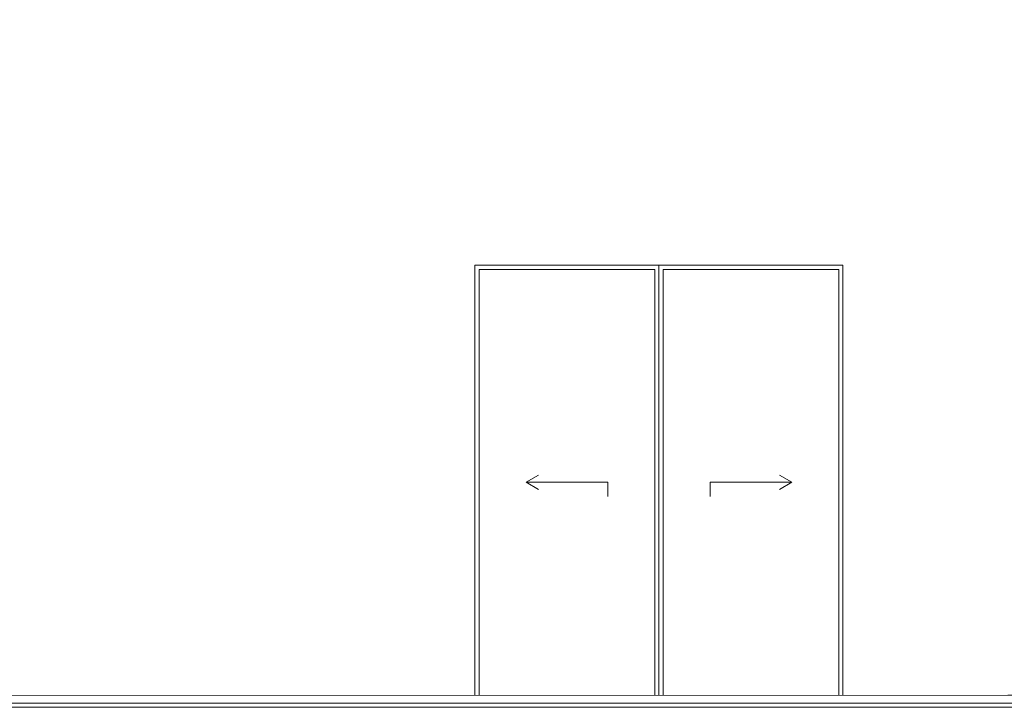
# Model space of a CAD drawing. Header units: millimetres. Extents: x -30280 to 309309, y -17460 to 4378.
# Tile 859 of 1056: x 246664 to 251480, y -9870 to -6510. Entities that reach past the tile are written whole.
import ezdxf

# ---------------------------------------------------------------- set-up
doc = ezdxf.new("R2010")
doc.units = ezdxf.units.MM
doc.header["$MEASUREMENT"] = 0
doc.linetypes.add('Wipeout_Contour', pattern=[1000, 0, -1000])
for name, color, linetype in [('10_ESTR_Fotjats', 7, 'Continuous'), ('12_FAÇ_Façana', 7, 'Continuous'), ('Puertas Archicad', 7, 'Continuous')]:
    doc.layers.add(name, color=color, linetype=linetype)
doc.layers.add('10_ESTR_Fotjats_Pluma_Nº__1', color=7, linetype='Continuous', lineweight=5)
doc.layers.add('Puertas Archicad_Pluma_Nº__3', color=7, linetype='Continuous', lineweight=5, true_color=0xa4a4a4)

# ---------------------------------------------------------------- blocks, each defined once
blk = doc.blocks.new('Elem Sección_495_6', base_point=(235890.6, -13460))
at = {"layer": '10_ESTR_Fotjats_Pluma_Nº__1', "color": 7, "linetype": 'Continuous', "lineweight": 5}
for p, q in [((260735.6, -9850), (227981.8, -9850)), ((260735.6, -9870), (227981.8, -9870))]:
    blk.add_line(p, q, dxfattribs=at)
at = {"layer": '10_ESTR_Fotjats_Pluma_Nº__1', "color": 7, "linetype": 'Continuous', "lineweight": 5, "flags": 128}
blk.add_lwpolyline([(260735.6, -9810), (259818.3, -9810), (259778.3, -9810), (251651.7, -9810), (251611.7, -9810), (246213.5, -9810), (246173.5, -9810), (239684.5, -9810), (239644.5, -9810), (239528.9, -9810)], dxfattribs=at)
blk = doc.blocks.new('Elem Sección_517_6', base_point=(235890.6, -13460))
at = {"color": 254, "linetype": 'Wipeout_Contour', "lineweight": 0, "ltscale": 1995993.937374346}
blk.add_wipeout([(246328.5, -9810), (248891.1, -9810), (248891.1, -7710), (250691.1, -7710), (250691.1, -9810), (251496.7, -9810), (251496.7, -6510), (246328.5, -6510)], dxfattribs=at).dxf.layer = '12_FAÇ_Façana'
blk = doc.blocks.new('Elem Sección_518_6', base_point=(235890.6, -13460))
at = {"color": 254, "linetype": 'Wipeout_Contour', "lineweight": 0, "ltscale": 999828.671863}
blk.add_wipeout([(249791.1, -9810), (249811.1, -9810), (249811.1, -7730), (249791.1, -7730)], dxfattribs=at).dxf.layer = 'Puertas Archicad'
at = {"color": 254, "linetype": 'Wipeout_Contour', "lineweight": 0, "ltscale": 1003346.48192901}
blk.add_wipeout([(250691.1, -7730), (250671.1, -7730), (250671.1, -9810), (250691.1, -9810)], dxfattribs=at).dxf.layer = 'Puertas Archicad'
at = {"color": 254, "linetype": 'Wipeout_Contour', "lineweight": 0, "ltscale": 1502161.610236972}
blk.add_wipeout([(249791.1, -7730), (249811.1, -7730), (250671.1, -7730), (250691.1, -7730), (250691.1, -7710), (249791.1, -7710)], dxfattribs=at).dxf.layer = 'Puertas Archicad'
at = {"color": 254, "linetype": 'Wipeout_Contour', "lineweight": 0, "ltscale": 1001587.576975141}
blk.add_wipeout([(249811.1, -9810), (250671.1, -9810), (250671.1, -7730), (249811.1, -7730)], dxfattribs=at).dxf.layer = 'Puertas Archicad'
at = {"layer": 'Puertas Archicad_Pluma_Nº__3', "color": 253, "linetype": 'Continuous', "lineweight": 5, "true_color": 0xa4a4a4}
for p, q in [((250691.1, -7710), (249791.1, -7710)), ((249811.1, -9810), (249811.1, -7730)), ((249811.1, -7730), (250671.1, -7730)), ((250671.1, -7730), (250671.1, -9810)), ((250691.1, -7730), (250691.1, -7710)), ((250691.1, -9810), (250691.1, -7730)), ((250441.1, -8770), (250380.5, -8735)), ((250041.1, -8770), (250441.1, -8770)), ((250041.1, -8770), (250041.1, -8840)), ((250441.1, -8770), (250380.5, -8805))]:
    blk.add_line(p, q, dxfattribs=at)
blk = doc.blocks.new('Elem Sección_519_6', base_point=(235890.6, -13460))
at = {"color": 254, "linetype": 'Wipeout_Contour', "lineweight": 0, "ltscale": 996230.92757}
blk.add_wipeout([(248891.1, -7730), (248891.1, -9810), (248911.1, -9810), (248911.1, -7730)], dxfattribs=at).dxf.layer = 'Puertas Archicad'
at = {"color": 254, "linetype": 'Wipeout_Contour', "lineweight": 0, "ltscale": 999748.721814}
blk.add_wipeout([(249791.1, -9810), (249791.1, -7730), (249771.1, -7730), (249771.1, -9810)], dxfattribs=at).dxf.layer = 'Puertas Archicad'
at = {"color": 254, "linetype": 'Wipeout_Contour', "lineweight": 0, "ltscale": 1496764.189671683}
blk.add_wipeout([(249791.1, -7710), (248891.1, -7710), (248891.1, -7730), (248911.1, -7730), (249771.1, -7730), (249791.1, -7730)], dxfattribs=at).dxf.layer = 'Puertas Archicad'
at = {"color": 254, "linetype": 'Wipeout_Contour', "lineweight": 0, "ltscale": 997989.824722}
blk.add_wipeout([(248911.1, -9810), (249771.1, -9810), (249771.1, -7730), (248911.1, -7730)], dxfattribs=at).dxf.layer = 'Puertas Archicad'
at = {"layer": 'Puertas Archicad_Pluma_Nº__3', "color": 253, "linetype": 'Continuous', "lineweight": 5, "true_color": 0xa4a4a4}
for p, q in [((248891.1, -7730), (248891.1, -7710)), ((248891.1, -7710), (249791.1, -7710)), ((248891.1, -9810), (248891.1, -7730)), ((248911.1, -7730), (248911.1, -9810)), ((249771.1, -7730), (248911.1, -7730)), ((249771.1, -9810), (249771.1, -7730)), ((249791.1, -7710), (249791.1, -7730)), ((249791.1, -7730), (249791.1, -9810)), ((249141.1, -8770), (249201.7, -8735)), ((249541.1, -8770), (249141.1, -8770)), ((249141.1, -8770), (249201.7, -8805)), ((249541.1, -8770), (249541.1, -8840))]:
    blk.add_line(p, q, dxfattribs=at)

msp = doc.modelspace()

# ---------------------------------------------------------------- block references
at = {"layer": '10_ESTR_Fotjats', "lineweight": 0}
msp.add_blockref('Elem Sección_495_6', (235890.6, -13460), dxfattribs=at)

# ---------------------------------------------------------------- next in the draw order: block references
at = {"layer": '12_FAÇ_Façana', "lineweight": 0}
msp.add_blockref('Elem Sección_517_6', (235890.6, -13460), dxfattribs=at)

# ---------------------------------------------------------------- next in the draw order: block references
at = {"layer": 'Puertas Archicad', "lineweight": 0}
msp.add_blockref('Elem Sección_518_6', (235890.6, -13460), dxfattribs=at)

# ---------------------------------------------------------------- next in the draw order: block references
msp.add_blockref('Elem Sección_519_6', (235890.6, -13460), dxfattribs=at)

doc.saveas('drawing.dxf')
